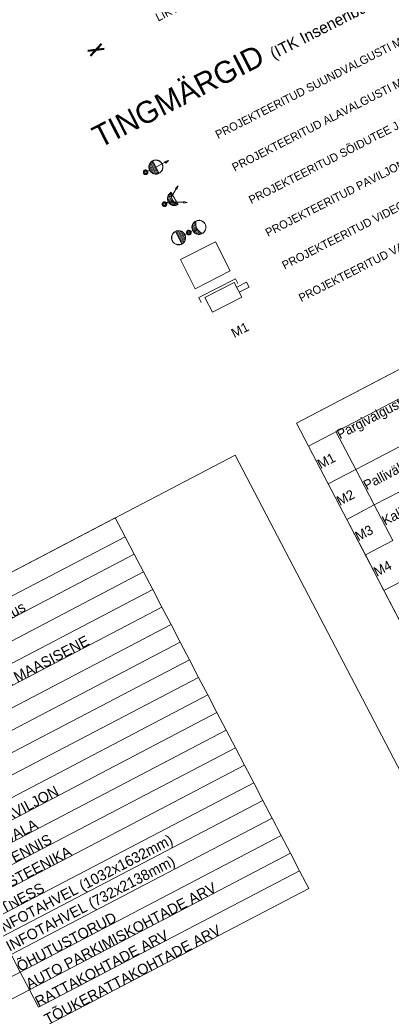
# Model space of a CAD drawing. Header units: metres. Extents: x 538891 to 1080079, y 6588829 to 13178720.
# Tile 620 of 656: x 540358 to 540399, y 6589163 to 6589270. Entities that reach past the tile are written whole.
import ezdxf

# ---------------------------------------------------------------- set-up
doc = ezdxf.new("R2010")
doc.units = ezdxf.units.M
doc.header["$LTSCALE"] = 0.4
for name, color, linetype in [('KINO_VORMISTUS', 7, 'Continuous'), ('TEED. LIIKLUS JA TEERAJATISED', 7, 'Continuous'), ('TEHNOVÕRGUD JA -RAJATISED', 7, 'Continuous')]:
    doc.layers.add(name, color=color, linetype=linetype)
doc.styles.add('HK Explorer Book', font='txt')
doc.styles.add('HK Explorer Light', font='txt')
doc.styles.add('HK Explorer Light (bold)', font='txt')
doc.styles.add('Swis721 Lt BT', font='swissl.ttf')

# ---------------------------------------------------------------- blocks, each defined once
blk = doc.blocks.new('RIST')
at = {"color": 12, "linetype": 'Continuous', "lineweight": 50, "true_color": 0xcc0000}
for p, q in [((-0.84, 0.32), (0.84, -0.32)), ((0.84, 0.32), (-0.84, -0.32))]:
    blk.add_line(p, q, dxfattribs=at)
blk = doc.blocks.new('DXF Point')
at = {"color": 7, "linetype": 'Continuous', "lineweight": 5}
blk.add_line((0, 0), (0, 0), dxfattribs=at)
blk = doc.blocks.new('ITK_VV-suund')
at = {"color": 1, "linetype": 'Continuous', "lineweight": 18, "true_color": 0xff0000}
for p, q in [((-2.41, 0), (-1.25, 0)), ((-1.25, 0.75), (-1.25, -0.75)), ((-1.04, 0.72), (-1.25, 0.72)), ((-0.8, 0.6), (-1.25, 0.6)), ((-0.67, 0.48), (-1.25, 0.48)), ((-0.59, 0.36), (-1.25, 0.36)), ((-0.54, 0.24), (-1.25, 0.24)), ((-0.51, 0.12), (-1.25, 0.12)), ((-0.5, 0), (-1.25, 0)), ((-0.5, 0), (0, 0)), ((-0.51, -0.12), (-1.25, -0.12)), ((-0.54, -0.24), (-1.25, -0.24)), ((-0.59, -0.36), (-1.25, -0.36)), ((-0.67, -0.48), (-1.25, -0.48)), ((-0.8, -0.6), (-1.25, -0.6)), ((-1.04, -0.72), (-1.25, -0.72))]:
    blk.add_line(p, q, dxfattribs=at)
at = {"color": 1, "linetype": 'Continuous', "lineweight": 18, "true_color": 0xff0000, "flags": 128}
for points in [[(-2.8, 0), (-2.41, 0.1), (-2.41, -0.1)], [(-0.48, 0), (-0.48, -0.08), (-0.49, -0.15), (-0.51, -0.22), (-0.54, -0.29), (-0.57, -0.36), (-0.61, -0.43), (-0.65, -0.49), (-0.71, -0.54), (-0.76, -0.6), (-0.82, -0.64), (-0.89, -0.68), (-0.96, -0.71), (-1.03, -0.74), (-1.1, -0.76), (-1.17, -0.77), (-1.25, -0.77), (-1.33, -0.77), (-1.4, -0.76), (-1.47, -0.74), (-1.54, -0.71), (-1.61, -0.68), (-1.68, -0.64), (-1.74, -0.6), (-1.79, -0.54), (-1.85, -0.49), (-1.89, -0.43), (-1.93, -0.36), (-1.96, -0.29), (-1.99, -0.22), (-2.01, -0.15), (-2.02, -0.08), (-2.02, 0), (-2.02, 0.08), (-2.01, 0.15), (-1.99, 0.22), (-1.96, 0.29), (-1.93, 0.36), (-1.89, 0.43), (-1.85, 0.49), (-1.79, 0.54), (-1.74, 0.6), (-1.68, 0.64), (-1.61, 0.68), (-1.54, 0.71), (-1.47, 0.74), (-1.4, 0.76), (-1.33, 0.77), (-1.25, 0.77), (-1.17, 0.77), (-1.1, 0.76), (-1.03, 0.74), (-0.96, 0.71), (-0.89, 0.68), (-0.82, 0.64), (-0.76, 0.6), (-0.71, 0.54), (-0.65, 0.49), (-0.61, 0.43), (-0.57, 0.36), (-0.54, 0.29), (-0.51, 0.22), (-0.49, 0.15), (-0.48, 0.08)], [(-0.5, 0), (-0.5, -0.07), (-0.51, -0.15), (-0.53, -0.22), (-0.56, -0.29), (-0.59, -0.35), (-0.63, -0.42), (-0.67, -0.48), (-0.72, -0.53), (-0.77, -0.58), (-0.83, -0.62), (-0.9, -0.66), (-0.96, -0.69), (-1.03, -0.72), (-1.1, -0.74), (-1.18, -0.75), (-1.25, -0.75), (-1.32, -0.75), (-1.4, -0.74), (-1.47, -0.72), (-1.54, -0.69), (-1.6, -0.66), (-1.67, -0.62), (-1.73, -0.58), (-1.78, -0.53), (-1.83, -0.48), (-1.87, -0.42), (-1.91, -0.35), (-1.94, -0.29), (-1.97, -0.22), (-1.99, -0.15), (-2, -0.07), (-2, 0), (-2, 0.07), (-1.99, 0.15), (-1.97, 0.22), (-1.94, 0.29), (-1.91, 0.35), (-1.87, 0.42), (-1.83, 0.48), (-1.78, 0.53), (-1.73, 0.58), (-1.67, 0.62), (-1.6, 0.66), (-1.54, 0.69), (-1.47, 0.72), (-1.4, 0.74), (-1.32, 0.75), (-1.25, 0.75), (-1.18, 0.75), (-1.1, 0.74), (-1.03, 0.72), (-0.96, 0.69), (-0.9, 0.66), (-0.83, 0.62), (-0.77, 0.58), (-0.72, 0.53), (-0.67, 0.48), (-0.63, 0.42), (-0.59, 0.35), (-0.56, 0.29), (-0.53, 0.22), (-0.51, 0.15), (-0.5, 0.07)], [(0.25, 0), (0.25, -0.02), (0.25, -0.05), (0.24, -0.07), (0.23, -0.1), (0.22, -0.12), (0.21, -0.14), (0.19, -0.16), (0.18, -0.18), (0.16, -0.19), (0.14, -0.21), (0.12, -0.22), (0.1, -0.23), (0.07, -0.24), (0.05, -0.25), (0.02, -0.25), (0, -0.25), (-0.02, -0.25), (-0.05, -0.25), (-0.07, -0.24), (-0.1, -0.23), (-0.12, -0.22), (-0.14, -0.21), (-0.16, -0.19), (-0.18, -0.18), (-0.19, -0.16), (-0.21, -0.14), (-0.22, -0.12), (-0.23, -0.1), (-0.24, -0.07), (-0.25, -0.05), (-0.25, -0.02), (-0.25, 0), (-0.25, 0.02), (-0.25, 0.05), (-0.24, 0.07), (-0.23, 0.1), (-0.22, 0.12), (-0.21, 0.14), (-0.19, 0.16), (-0.18, 0.18), (-0.16, 0.19), (-0.14, 0.21), (-0.12, 0.22), (-0.1, 0.23), (-0.07, 0.24), (-0.05, 0.25), (-0.02, 0.25), (0, 0.25), (0.02, 0.25), (0.05, 0.25), (0.07, 0.24), (0.1, 0.23), (0.12, 0.22), (0.14, 0.21), (0.16, 0.19), (0.18, 0.18), (0.19, 0.16), (0.21, 0.14), (0.22, 0.12), (0.23, 0.1), (0.24, 0.07), (0.25, 0.05), (0.25, 0.02)], [(0.15, 0), (0.15, -0.01), (0.15, -0.03), (0.14, -0.04), (0.14, -0.06), (0.13, -0.07), (0.12, -0.08), (0.12, -0.1), (0.11, -0.11), (0.1, -0.12), (0.08, -0.12), (0.07, -0.13), (0.06, -0.14), (0.04, -0.14), (0.03, -0.15), (0.01, -0.15), (0, -0.15), (-0.01, -0.15), (-0.03, -0.15), (-0.04, -0.14), (-0.06, -0.14), (-0.07, -0.13), (-0.08, -0.12), (-0.1, -0.12), (-0.11, -0.11), (-0.12, -0.1), (-0.12, -0.08), (-0.13, -0.07), (-0.14, -0.06), (-0.14, -0.04), (-0.15, -0.03), (-0.15, -0.01), (-0.15, 0), (-0.15, 0.01), (-0.15, 0.03), (-0.14, 0.04), (-0.14, 0.06), (-0.13, 0.07), (-0.12, 0.08), (-0.12, 0.1), (-0.11, 0.11), (-0.1, 0.12), (-0.08, 0.12), (-0.07, 0.13), (-0.06, 0.14), (-0.04, 0.14), (-0.03, 0.15), (-0.01, 0.15), (0, 0.15), (0.01, 0.15), (0.03, 0.15), (0.04, 0.14), (0.06, 0.14), (0.07, 0.13), (0.08, 0.12), (0.1, 0.12), (0.11, 0.11), (0.12, 0.1), (0.12, 0.08), (0.13, 0.07), (0.14, 0.06), (0.14, 0.04), (0.15, 0.03), (0.15, 0.01)]]:
    blk.add_lwpolyline(points, close=True, dxfattribs=at)
at = {"color": 1, "true_color": 0xff0000}
blk.add_blockref('DXF Point', (0, 0), dxfattribs=at)
at = {"color": 0, "flags": 1}
for tag in ['TUUP', 'KORGUS', 'JAOTUSKESKUS', 'FIIDER', 'E_ID', 'KAABEL', 'LISA1', 'LISA2', 'LISA3', 'VOIMSUS1', 'VALGUSTI1', 'KAABLI_PIKKUS', 'TANAV', 'JALAND']:
    blk.add_attdef(tag, (-2.8, -0.77), '', height=0.00018, dxfattribs=at)
blk = doc.blocks.new('ITK_VV-flood')
at = {"color": 1, "linetype": 'Continuous', "lineweight": 18, "true_color": 0xe90000}
for p, q in [((-1.94, 0.84), (-1.04, 0.33)), ((-1.27, 0.77), (-1.27, -0.77)), ((-1.25, 0.75), (-1.25, -0.75)), ((-1.04, 0.72), (-1.23, 0.72)), ((-0.8, 0.6), (-1.15, 0.6)), ((-0.67, 0.48), (-1.1, 0.48)), ((-0.59, 0.36), (-1.05, 0.36)), ((-0.54, 0.24), (-1.02, 0.24)), ((-0.51, 0.12), (-1.01, 0.12)), ((-0.5, 0), (-1, 0)), ((-0.5, 0), (0, 0)), ((-1.94, -0.84), (-1.04, -0.33)), ((-1.04, -0.72), (-1.23, -0.72)), ((-0.8, -0.6), (-1.15, -0.6)), ((-0.67, -0.48), (-1.1, -0.48)), ((-0.59, -0.36), (-1.05, -0.36)), ((-0.54, -0.24), (-1.02, -0.24)), ((-0.51, -0.12), (-1.01, -0.12))]:
    blk.add_line(p, q, dxfattribs=at)
at = {"color": 1, "linetype": 'Continuous', "lineweight": 18, "true_color": 0xe90000, "flags": 128}
for points in [[(-2.27, 1.04), (-1.89, 0.92), (-1.98, 0.76)], [(0.25, 0), (0.25, -0.02), (0.25, -0.05), (0.24, -0.07), (0.23, -0.1), (0.22, -0.12), (0.21, -0.14), (0.19, -0.16), (0.18, -0.18), (0.16, -0.19), (0.14, -0.21), (0.12, -0.22), (0.1, -0.23), (0.07, -0.24), (0.05, -0.25), (0.02, -0.25), (0, -0.25), (-0.02, -0.25), (-0.05, -0.25), (-0.07, -0.24), (-0.1, -0.23), (-0.12, -0.22), (-0.14, -0.21), (-0.16, -0.19), (-0.18, -0.18), (-0.19, -0.16), (-0.21, -0.14), (-0.22, -0.12), (-0.23, -0.1), (-0.24, -0.07), (-0.25, -0.05), (-0.25, -0.02), (-0.25, 0), (-0.25, 0.02), (-0.25, 0.05), (-0.24, 0.07), (-0.23, 0.1), (-0.22, 0.12), (-0.21, 0.14), (-0.19, 0.16), (-0.18, 0.18), (-0.16, 0.19), (-0.14, 0.21), (-0.12, 0.22), (-0.1, 0.23), (-0.07, 0.24), (-0.05, 0.25), (-0.02, 0.25), (0, 0.25), (0.02, 0.25), (0.05, 0.25), (0.07, 0.24), (0.1, 0.23), (0.12, 0.22), (0.14, 0.21), (0.16, 0.19), (0.18, 0.18), (0.19, 0.16), (0.21, 0.14), (0.22, 0.12), (0.23, 0.1), (0.24, 0.07), (0.25, 0.05), (0.25, 0.02)], [(0.15, 0), (0.15, -0.01), (0.15, -0.03), (0.14, -0.04), (0.14, -0.06), (0.13, -0.07), (0.12, -0.08), (0.12, -0.1), (0.11, -0.11), (0.1, -0.12), (0.08, -0.12), (0.07, -0.13), (0.06, -0.14), (0.04, -0.14), (0.03, -0.15), (0.01, -0.15), (0, -0.15), (-0.01, -0.15), (-0.03, -0.15), (-0.04, -0.14), (-0.06, -0.14), (-0.07, -0.13), (-0.08, -0.12), (-0.1, -0.12), (-0.11, -0.11), (-0.12, -0.1), (-0.12, -0.08), (-0.13, -0.07), (-0.14, -0.06), (-0.14, -0.04), (-0.15, -0.03), (-0.15, -0.01), (-0.15, 0), (-0.15, 0.01), (-0.15, 0.03), (-0.14, 0.04), (-0.14, 0.06), (-0.13, 0.07), (-0.12, 0.08), (-0.12, 0.1), (-0.11, 0.11), (-0.1, 0.12), (-0.08, 0.12), (-0.07, 0.13), (-0.06, 0.14), (-0.04, 0.14), (-0.03, 0.15), (-0.01, 0.15), (0, 0.15), (0.01, 0.15), (0.03, 0.15), (0.04, 0.14), (0.06, 0.14), (0.07, 0.13), (0.08, 0.12), (0.1, 0.12), (0.11, 0.11), (0.12, 0.1), (0.12, 0.08), (0.13, 0.07), (0.14, 0.06), (0.14, 0.04), (0.15, 0.03), (0.15, 0.01)], [(-2.27, -1.04), (-1.98, -0.76), (-1.89, -0.92)]]:
    blk.add_lwpolyline(points, close=True, dxfattribs=at)
for points in [[(-1.27, -0.77, 0.20229), (-0.71, -0.55, 0.20229), (-0.48, 0, 0.20229), (-0.71, 0.55, 0.20229), (-1.27, 0.77)], [(-1.25, -0.75, 0.414214), (-0.5, 0, 0.414214), (-1.25, 0.75)], [(-1.25, -0.75, 0.333146), (-1.25, 0.75)]]:
    blk.add_lwpolyline(points, format="xyb", dxfattribs=at)
at = {"color": 1, "true_color": 0xe90000}
blk.add_blockref('DXF Point', (0, 0), dxfattribs=at)
at = {"color": 0, "flags": 1}
for tag in ['TUUP', 'KORGUS', 'JAOTUSKESKUS', 'FIIDER', 'E_ID', 'KAABEL', 'LISA1', 'LISA2', 'LISA3', 'VOIMSUS1', 'VALGUSTI1', 'KAABLI_PIKKUS', 'TANAV', 'JALAND']:
    blk.add_attdef(tag, (-2.27, -1.04), '', height=0.00018, dxfattribs=at)
blk = doc.blocks.new('ITK_VV-sõidu-kergtee')
at = {"color": 1, "linetype": 'Continuous', "lineweight": 18, "true_color": 0xff0000}
for p, q in [((-1.04, 0.72), (-1.23, 0.72)), ((-0.8, 0.6), (-1.15, 0.6)), ((-0.67, 0.48), (-1.1, 0.48)), ((-0.59, 0.36), (-1.05, 0.36)), ((-0.54, 0.24), (-1.02, 0.24)), ((-0.51, 0.12), (-1.01, 0.12)), ((-0.5, 0), (-1, 0)), ((-0.5, 0), (0, 0)), ((0.5, 0), (0, 0)), ((0.51, 0.12), (1.25, 0.12)), ((0.54, 0.24), (1.25, 0.24)), ((0.59, 0.36), (1.25, 0.36)), ((0.67, 0.48), (1.25, 0.48)), ((0.8, 0.6), (1.25, 0.6)), ((1.04, 0.72), (1.25, 0.72)), ((1.25, -0.75), (1.25, 0.75)), ((-1.04, -0.72), (-1.23, -0.72)), ((-0.8, -0.6), (-1.15, -0.6)), ((-0.67, -0.48), (-1.1, -0.48)), ((-0.59, -0.36), (-1.05, -0.36)), ((-0.54, -0.24), (-1.02, -0.24)), ((-0.51, -0.12), (-1.01, -0.12)), ((0.5, 0), (1.25, 0)), ((0.51, -0.12), (1.25, -0.12)), ((0.54, -0.24), (1.25, -0.24)), ((0.59, -0.36), (1.25, -0.36)), ((0.67, -0.48), (1.25, -0.48)), ((0.8, -0.6), (1.25, -0.6)), ((1.04, -0.72), (1.25, -0.72))]:
    blk.add_line(p, q, dxfattribs=at)
at = {"color": 1, "linetype": 'Continuous', "lineweight": 18, "true_color": 0xff0000, "flags": 128}
for points in [[(-0.48, 0), (-0.48, -0.08), (-0.49, -0.15), (-0.51, -0.22), (-0.54, -0.29), (-0.57, -0.36), (-0.61, -0.43), (-0.65, -0.49), (-0.71, -0.54), (-0.76, -0.6), (-0.82, -0.64), (-0.89, -0.68), (-0.96, -0.71), (-1.03, -0.74), (-1.1, -0.76), (-1.17, -0.77), (-1.25, -0.77), (-1.33, -0.77), (-1.4, -0.76), (-1.47, -0.74), (-1.54, -0.71), (-1.61, -0.68), (-1.68, -0.64), (-1.74, -0.6), (-1.79, -0.54), (-1.85, -0.49), (-1.89, -0.43), (-1.93, -0.36), (-1.96, -0.29), (-1.99, -0.22), (-2.01, -0.15), (-2.02, -0.08), (-2.02, 0), (-2.02, 0.08), (-2.01, 0.15), (-1.99, 0.22), (-1.96, 0.29), (-1.93, 0.36), (-1.89, 0.43), (-1.85, 0.49), (-1.79, 0.54), (-1.74, 0.6), (-1.68, 0.64), (-1.61, 0.68), (-1.54, 0.71), (-1.47, 0.74), (-1.4, 0.76), (-1.33, 0.77), (-1.25, 0.77), (-1.17, 0.77), (-1.1, 0.76), (-1.03, 0.74), (-0.96, 0.71), (-0.89, 0.68), (-0.82, 0.64), (-0.76, 0.6), (-0.71, 0.54), (-0.65, 0.49), (-0.61, 0.43), (-0.57, 0.36), (-0.54, 0.29), (-0.51, 0.22), (-0.49, 0.15), (-0.48, 0.08)], [(-0.5, 0), (-0.5, -0.07), (-0.51, -0.15), (-0.53, -0.22), (-0.56, -0.29), (-0.59, -0.35), (-0.63, -0.42), (-0.67, -0.48), (-0.72, -0.53), (-0.77, -0.58), (-0.83, -0.62), (-0.9, -0.66), (-0.96, -0.69), (-1.03, -0.72), (-1.1, -0.74), (-1.18, -0.75), (-1.25, -0.75), (-1.32, -0.75), (-1.4, -0.74), (-1.47, -0.72), (-1.54, -0.69), (-1.6, -0.66), (-1.67, -0.62), (-1.73, -0.58), (-1.78, -0.53), (-1.83, -0.48), (-1.87, -0.42), (-1.91, -0.35), (-1.94, -0.29), (-1.97, -0.22), (-1.99, -0.15), (-2, -0.07), (-2, 0), (-2, 0.07), (-1.99, 0.15), (-1.97, 0.22), (-1.94, 0.29), (-1.91, 0.35), (-1.87, 0.42), (-1.83, 0.48), (-1.78, 0.53), (-1.73, 0.58), (-1.67, 0.62), (-1.6, 0.66), (-1.54, 0.69), (-1.47, 0.72), (-1.4, 0.74), (-1.32, 0.75), (-1.25, 0.75), (-1.18, 0.75), (-1.1, 0.74), (-1.03, 0.72), (-0.96, 0.69), (-0.9, 0.66), (-0.83, 0.62), (-0.77, 0.58), (-0.72, 0.53), (-0.67, 0.48), (-0.63, 0.42), (-0.59, 0.35), (-0.56, 0.29), (-0.53, 0.22), (-0.51, 0.15), (-0.5, 0.07)], [(0.25, 0), (0.25, -0.02), (0.25, -0.05), (0.24, -0.07), (0.23, -0.1), (0.22, -0.12), (0.21, -0.14), (0.19, -0.16), (0.18, -0.18), (0.16, -0.19), (0.14, -0.21), (0.12, -0.22), (0.1, -0.23), (0.07, -0.24), (0.05, -0.25), (0.02, -0.25), (0, -0.25), (-0.02, -0.25), (-0.05, -0.25), (-0.07, -0.24), (-0.1, -0.23), (-0.12, -0.22), (-0.14, -0.21), (-0.16, -0.19), (-0.18, -0.18), (-0.19, -0.16), (-0.21, -0.14), (-0.22, -0.12), (-0.23, -0.1), (-0.24, -0.07), (-0.25, -0.05), (-0.25, -0.02), (-0.25, 0), (-0.25, 0.02), (-0.25, 0.05), (-0.24, 0.07), (-0.23, 0.1), (-0.22, 0.12), (-0.21, 0.14), (-0.19, 0.16), (-0.18, 0.18), (-0.16, 0.19), (-0.14, 0.21), (-0.12, 0.22), (-0.1, 0.23), (-0.07, 0.24), (-0.05, 0.25), (-0.02, 0.25), (0, 0.25), (0.02, 0.25), (0.05, 0.25), (0.07, 0.24), (0.1, 0.23), (0.12, 0.22), (0.14, 0.21), (0.16, 0.19), (0.18, 0.18), (0.19, 0.16), (0.21, 0.14), (0.22, 0.12), (0.23, 0.1), (0.24, 0.07), (0.25, 0.05), (0.25, 0.02)], [(0.15, 0), (0.15, -0.01), (0.15, -0.03), (0.14, -0.04), (0.14, -0.06), (0.13, -0.07), (0.12, -0.08), (0.12, -0.1), (0.11, -0.11), (0.1, -0.12), (0.08, -0.12), (0.07, -0.13), (0.06, -0.14), (0.04, -0.14), (0.03, -0.15), (0.01, -0.15), (0, -0.15), (-0.01, -0.15), (-0.03, -0.15), (-0.04, -0.14), (-0.06, -0.14), (-0.07, -0.13), (-0.08, -0.12), (-0.1, -0.12), (-0.11, -0.11), (-0.12, -0.1), (-0.12, -0.08), (-0.13, -0.07), (-0.14, -0.06), (-0.14, -0.04), (-0.15, -0.03), (-0.15, -0.01), (-0.15, 0), (-0.15, 0.01), (-0.15, 0.03), (-0.14, 0.04), (-0.14, 0.06), (-0.13, 0.07), (-0.12, 0.08), (-0.12, 0.1), (-0.11, 0.11), (-0.1, 0.12), (-0.08, 0.12), (-0.07, 0.13), (-0.06, 0.14), (-0.04, 0.14), (-0.03, 0.15), (-0.01, 0.15), (0, 0.15), (0.01, 0.15), (0.03, 0.15), (0.04, 0.14), (0.06, 0.14), (0.07, 0.13), (0.08, 0.12), (0.1, 0.12), (0.11, 0.11), (0.12, 0.1), (0.12, 0.08), (0.13, 0.07), (0.14, 0.06), (0.14, 0.04), (0.15, 0.03), (0.15, 0.01)], [(2.02, 0), (2.02, -0.08), (2.01, -0.15), (1.99, -0.22), (1.96, -0.29), (1.93, -0.36), (1.89, -0.43), (1.85, -0.49), (1.79, -0.54), (1.74, -0.6), (1.68, -0.64), (1.61, -0.68), (1.54, -0.71), (1.47, -0.74), (1.4, -0.76), (1.33, -0.77), (1.25, -0.77), (1.17, -0.77), (1.1, -0.76), (1.03, -0.74), (0.96, -0.71), (0.89, -0.68), (0.82, -0.64), (0.76, -0.6), (0.71, -0.54), (0.65, -0.49), (0.61, -0.43), (0.57, -0.36), (0.54, -0.29), (0.51, -0.22), (0.49, -0.15), (0.48, -0.08), (0.48, 0), (0.48, 0.08), (0.49, 0.15), (0.51, 0.22), (0.54, 0.29), (0.57, 0.36), (0.61, 0.43), (0.65, 0.49), (0.71, 0.54), (0.76, 0.6), (0.82, 0.64), (0.89, 0.68), (0.96, 0.71), (1.03, 0.74), (1.1, 0.76), (1.17, 0.77), (1.25, 0.77), (1.33, 0.77), (1.4, 0.76), (1.47, 0.74), (1.54, 0.71), (1.61, 0.68), (1.68, 0.64), (1.74, 0.6), (1.79, 0.54), (1.85, 0.49), (1.89, 0.43), (1.93, 0.36), (1.96, 0.29), (1.99, 0.22), (2.01, 0.15), (2.02, 0.08)], [(2, 0), (2, -0.07), (1.99, -0.15), (1.97, -0.22), (1.94, -0.29), (1.91, -0.35), (1.87, -0.42), (1.83, -0.48), (1.78, -0.53), (1.73, -0.58), (1.67, -0.62), (1.6, -0.66), (1.54, -0.69), (1.47, -0.72), (1.4, -0.74), (1.32, -0.75), (1.25, -0.75), (1.18, -0.75), (1.1, -0.74), (1.03, -0.72), (0.96, -0.69), (0.9, -0.66), (0.83, -0.62), (0.77, -0.58), (0.72, -0.53), (0.67, -0.48), (0.63, -0.42), (0.59, -0.35), (0.56, -0.29), (0.53, -0.22), (0.51, -0.15), (0.5, -0.07), (0.5, 0), (0.5, 0.07), (0.51, 0.15), (0.53, 0.22), (0.56, 0.29), (0.59, 0.35), (0.63, 0.42), (0.67, 0.48), (0.72, 0.53), (0.77, 0.58), (0.83, 0.62), (0.9, 0.66), (0.96, 0.69), (1.03, 0.72), (1.1, 0.74), (1.18, 0.75), (1.25, 0.75), (1.32, 0.75), (1.4, 0.74), (1.47, 0.72), (1.54, 0.69), (1.6, 0.66), (1.67, 0.62), (1.73, 0.58), (1.78, 0.53), (1.83, 0.48), (1.87, 0.42), (1.91, 0.35), (1.94, 0.29), (1.97, 0.22), (1.99, 0.15), (2, 0.07)]]:
    blk.add_lwpolyline(points, close=True, dxfattribs=at)
blk.add_lwpolyline([(-1.25, -0.75, 0.333146), (-1.25, 0.75)], format="xyb", dxfattribs=at)
at = {"color": 1, "true_color": 0xff0000}
blk.add_blockref('DXF Point', (0, 0), dxfattribs=at)
at = {"color": 0, "flags": 1}
for tag in ['JALAND', 'TANAV', 'KAABLI_PIKKUS', 'VALGUSTI1', 'VOIMSUS1', 'LISA3', 'LISA2', 'LISA1', 'KAABEL', 'E_ID', 'FIIDER', 'JAOTUSKESKUS', 'KORGUS', 'TUUP']:
    blk.add_attdef(tag, (-2.02, -0.77), '', height=0.00018, dxfattribs=at)
blk = doc.blocks.new('Worksheet Data')
at = {"color": 7, "linetype": 'Continuous', "lineweight": 13}
for p, q in [((540373.48, 6589261.49), (540445.73, 6589261.49)), ((540373.48, 6589261.49), (540373.48, 6589258.67)), ((540373.48, 6589258.67), (540445.73, 6589258.67)), ((540373.48, 6589258.67), (540373.48, 6589254.01)), ((540376.87, 6589258.67), (540376.87, 6589254.01)), ((540373.48, 6589254.01), (540376.87, 6589254.01)), ((540373.48, 6589254.01), (540373.48, 6589249.64)), ((540376.87, 6589254.01), (540445.73, 6589254.01)), ((540376.87, 6589254.01), (540376.87, 6589249.64)), ((540373.48, 6589249.64), (540376.87, 6589249.64)), ((540373.48, 6589249.64), (540373.48, 6589245.26)), ((540376.87, 6589249.64), (540445.73, 6589249.64)), ((540376.87, 6589249.64), (540376.87, 6589245.26)), ((540373.48, 6589245.26), (540376.87, 6589245.26)), ((540373.48, 6589245.26), (540373.48, 6589240.89)), ((540373.48, 6589240.89), (540376.87, 6589240.89)), ((540373.48, 6589240.89), (540373.48, 6589236.51))]:
    blk.add_line(p, q, dxfattribs=at)
at = {"color": 7, "linetype": 'Continuous', "lineweight": 13, "flags": 128}
blk.add_lwpolyline([(540373.48, 6589261.49), (540455.15, 6589261.49), (540455.15, 6589194.71), (540373.48, 6589194.71)], close=True, dxfattribs=at)
at = {"layer": 'TEHNOVÕRGUD JA -RAJATISED', "color": 7, "linetype": 'Continuous', "lineweight": 13}
for p, q in [((540373.48, 6589261.49), (540445.73, 6589261.49)), ((540373.48, 6589261.49), (540373.48, 6589258.67)), ((540373.48, 6589258.67), (540445.73, 6589258.67)), ((540373.48, 6589258.67), (540373.48, 6589254.01)), ((540376.87, 6589258.67), (540376.87, 6589254.01)), ((540373.48, 6589254.01), (540376.87, 6589254.01)), ((540373.48, 6589254.01), (540373.48, 6589249.64)), ((540376.87, 6589254.01), (540445.73, 6589254.01)), ((540376.87, 6589254.01), (540376.87, 6589249.64)), ((540373.48, 6589249.64), (540376.87, 6589249.64)), ((540373.48, 6589249.64), (540373.48, 6589245.26)), ((540376.87, 6589249.64), (540445.73, 6589249.64)), ((540376.87, 6589249.64), (540376.87, 6589245.26)), ((540373.48, 6589245.26), (540376.87, 6589245.26)), ((540373.48, 6589245.26), (540373.48, 6589240.89)), ((540373.48, 6589240.89), (540376.87, 6589240.89)), ((540373.48, 6589240.89), (540373.48, 6589236.51))]:
    blk.add_line(p, q, dxfattribs=at)
at = {"layer": 'TEHNOVÕRGUD JA -RAJATISED', "color": 7, "linetype": 'Continuous', "lineweight": 13, "flags": 128}
blk.add_lwpolyline([(540373.48, 6589261.49), (540455.15, 6589261.49), (540455.15, 6589194.71), (540373.48, 6589194.71)], close=True, dxfattribs=at)
at = {"color": 7, "attachment_point": 4, "line_spacing_factor": 0.991394, "style": 'HK Explorer Light'}
for s, insert, char_height, width in [('Pargivalgusti. Mastivalgusti suunatav, MEYER MONOSPOT 3. DALI. GREY (8903256189). Posti kõrgus 4m.\\P^J ', (540376.87, 6589256.34), 1.0547, 68.8608), ('M1', (540373.48, 6589256.34), 1.055, 3.3853), ('M2', (540373.48, 6589251.82), 1.055, 3.3853), ('Palliväljak. Mastvalgusti suunatav, Ledlucky FK-VX300-S30N-HP (DALI). Posti kõrgus 8m.', (540376.87, 6589251.82), 1.0547, 68.8608), ('Kalisteenika. Mastvalgusti suunatav, Ledlucky FK-VX300-S30N-HP (DALI). Posti kõrgus 6m.', (540376.87, 6589247.45), 1.0547, 68.8608), ('M3', (540373.48, 6589247.45), 1.055, 3.3853), ('M4', (540373.48, 6589243.08), 1.055, 3.3853)]:
    blk.add_mtext(s, dxfattribs=dict(at, insert=insert, char_height=char_height, width=width))
at = {"layer": 'TEHNOVÕRGUD JA -RAJATISED', "color": 7, "attachment_point": 4, "line_spacing_factor": 0.991394, "style": 'HK Explorer Light'}
for s, insert, char_height, width in [('Pargivalgusti. Mastivalgusti suunatav, MEYER MONOSPOT 3. DALI. GREY (8903256189). Posti kõrgus 4m.\\P^J ', (540376.87, 6589256.34), 1.0547, 68.8608), ('M1', (540373.48, 6589256.34), 1.055, 3.3853), ('M2', (540373.48, 6589251.82), 1.055, 3.3853), ('Palliväljak. Mastvalgusti suunatav, Ledlucky FK-VX300-S30N-HP (DALI). Posti kõrgus 8m.', (540376.87, 6589251.82), 1.0547, 68.8608), ('Kalisteenika. Mastvalgusti suunatav, Ledlucky FK-VX300-S30N-HP (DALI). Posti kõrgus 6m.', (540376.87, 6589247.45), 1.0547, 68.8608), ('M3', (540373.48, 6589247.45), 1.055, 3.3853), ('M4', (540373.48, 6589243.08), 1.055, 3.3853)]:
    blk.add_mtext(s, dxfattribs=dict(at, insert=insert, char_height=char_height, width=width))
blk = doc.blocks.new('Worksheet Data-1')
at = {"color": 7, "linetype": 'Continuous', "lineweight": 18}
for p, q in [((493224.964, 6015050.048), (493274.918, 6015050.048)), ((493274.918, 6015050.048), (493274.918, 6015047.931)), ((493224.964, 6015047.931), (493274.918, 6015047.931)), ((493274.918, 6015047.931), (493274.918, 6015045.956)), ((493245.567, 6015045.956), (493274.918, 6015045.956)), ((493274.918, 6015045.956), (493274.918, 6015043.98)), ((493245.567, 6015043.98), (493274.918, 6015043.98)), ((493274.918, 6015043.98), (493274.918, 6015042.005)), ((493245.567, 6015042.005), (493274.918, 6015042.005)), ((493274.918, 6015042.005), (493274.918, 6015040.029)), ((493245.567, 6015040.029), (493274.918, 6015040.029)), ((493274.918, 6015040.029), (493274.918, 6015038.054)), ((493245.567, 6015038.054), (493274.918, 6015038.054)), ((493274.918, 6015038.054), (493274.918, 6015036.078)), ((493245.567, 6015036.078), (493274.918, 6015036.078)), ((493274.918, 6015036.078), (493274.918, 6015034.103)), ((493245.567, 6015034.103), (493274.918, 6015034.103)), ((493274.918, 6015034.103), (493274.918, 6015032.127)), ((493245.567, 6015032.127), (493274.918, 6015032.127)), ((493274.918, 6015032.127), (493274.918, 6015030.151)), ((493245.567, 6015030.151), (493274.918, 6015030.151)), ((493274.918, 6015030.151), (493274.918, 6015028.176)), ((493245.567, 6015028.176), (493274.918, 6015028.176)), ((493274.918, 6015028.176), (493274.918, 6015026.2)), ((493245.567, 6015026.2), (493274.918, 6015026.2)), ((493274.918, 6015026.2), (493274.918, 6015024.225)), ((493245.567, 6015024.225), (493274.918, 6015024.225)), ((493274.918, 6015024.225), (493274.918, 6015022.249)), ((493245.567, 6015022.249), (493274.918, 6015022.249)), ((493274.918, 6015022.249), (493274.918, 6015020.274)), ((493245.567, 6015020.274), (493274.918, 6015020.274)), ((493274.918, 6015020.274), (493274.918, 6015018.298)), ((493245.567, 6015018.298), (493274.918, 6015018.298)), ((493274.918, 6015018.298), (493274.918, 6015016.323)), ((493245.567, 6015016.323), (493274.918, 6015016.323)), ((493245.567, 6015016.323), (493245.567, 6015014.347)), ((493274.918, 6015016.323), (493274.918, 6015014.347)), ((493224.964, 6015014.347), (493245.567, 6015014.347)), ((493245.567, 6015014.347), (493274.918, 6015014.347)), ((493245.567, 6015014.347), (493245.567, 6015012.371)), ((493274.918, 6015014.347), (493274.918, 6015012.371)), ((493224.964, 6015012.371), (493245.567, 6015012.371)), ((493245.567, 6015012.371), (493274.918, 6015012.371)), ((493245.567, 6015012.371), (493245.567, 6015010.396)), ((493274.918, 6015012.371), (493274.918, 6015010.396)), ((493245.567, 6015010.396), (493274.918, 6015010.396)), ((493274.918, 6015010.396), (493274.918, 6015008.42)), ((493245.567, 6015008.42), (493274.918, 6015008.42))]:
    blk.add_line(p, q, dxfattribs=at)
at = {"color": 7, "linetype": 'Continuous', "lineweight": 18, "flags": 128}
blk.add_lwpolyline([(493224.964, 6015050.048), (493288.382, 6015050.048), (493288.382, 6014990.261), (493224.964, 6014990.261)], close=True, dxfattribs=at)
at = {"layer": 'KINO_VORMISTUS', "color": 7, "linetype": 'Continuous', "lineweight": 18}
for p, q in [((493224.964, 6015050.048), (493274.918, 6015050.048)), ((493274.918, 6015050.048), (493274.918, 6015047.931)), ((493224.964, 6015047.931), (493274.918, 6015047.931)), ((493274.918, 6015047.931), (493274.918, 6015045.956)), ((493245.567, 6015045.956), (493274.918, 6015045.956)), ((493274.918, 6015045.956), (493274.918, 6015043.98)), ((493245.567, 6015043.98), (493274.918, 6015043.98)), ((493274.918, 6015043.98), (493274.918, 6015042.005)), ((493245.567, 6015042.005), (493274.918, 6015042.005)), ((493274.918, 6015042.005), (493274.918, 6015040.029)), ((493245.567, 6015040.029), (493274.918, 6015040.029)), ((493274.918, 6015040.029), (493274.918, 6015038.054)), ((493245.567, 6015038.054), (493274.918, 6015038.054)), ((493274.918, 6015038.054), (493274.918, 6015036.078)), ((493245.567, 6015036.078), (493274.918, 6015036.078)), ((493274.918, 6015036.078), (493274.918, 6015034.103)), ((493245.567, 6015034.103), (493274.918, 6015034.103)), ((493274.918, 6015034.103), (493274.918, 6015032.127)), ((493245.567, 6015032.127), (493274.918, 6015032.127)), ((493274.918, 6015032.127), (493274.918, 6015030.151)), ((493245.567, 6015030.151), (493274.918, 6015030.151)), ((493274.918, 6015030.151), (493274.918, 6015028.176)), ((493245.567, 6015028.176), (493274.918, 6015028.176)), ((493274.918, 6015028.176), (493274.918, 6015026.2)), ((493245.567, 6015026.2), (493274.918, 6015026.2)), ((493274.918, 6015026.2), (493274.918, 6015024.225)), ((493245.567, 6015024.225), (493274.918, 6015024.225)), ((493274.918, 6015024.225), (493274.918, 6015022.249)), ((493245.567, 6015022.249), (493274.918, 6015022.249)), ((493274.918, 6015022.249), (493274.918, 6015020.274)), ((493245.567, 6015020.274), (493274.918, 6015020.274)), ((493274.918, 6015020.274), (493274.918, 6015018.298)), ((493245.567, 6015018.298), (493274.918, 6015018.298)), ((493274.918, 6015018.298), (493274.918, 6015016.323)), ((493245.567, 6015016.323), (493274.918, 6015016.323)), ((493245.567, 6015016.323), (493245.567, 6015014.347)), ((493274.918, 6015016.323), (493274.918, 6015014.347)), ((493224.964, 6015014.347), (493245.567, 6015014.347)), ((493245.567, 6015014.347), (493274.918, 6015014.347)), ((493245.567, 6015014.347), (493245.567, 6015012.371)), ((493274.918, 6015014.347), (493274.918, 6015012.371)), ((493224.964, 6015012.371), (493245.567, 6015012.371)), ((493245.567, 6015012.371), (493274.918, 6015012.371)), ((493245.567, 6015012.371), (493245.567, 6015010.396)), ((493274.918, 6015012.371), (493274.918, 6015010.396)), ((493245.567, 6015010.396), (493274.918, 6015010.396)), ((493274.918, 6015010.396), (493274.918, 6015008.42)), ((493245.567, 6015008.42), (493274.918, 6015008.42))]:
    blk.add_line(p, q, dxfattribs=at)
at = {"layer": 'KINO_VORMISTUS', "color": 7, "linetype": 'Continuous', "lineweight": 18, "flags": 128}
blk.add_lwpolyline([(493224.964, 6015050.048), (493288.382, 6015050.048), (493288.382, 6014990.261), (493224.964, 6014990.261)], close=True, dxfattribs=at)
at = {"color": 7, "line_spacing_factor": 0.991394}
for s, insert, char_height, attachment_point, style in [('Nimetus', (493260.242, 6015045.956), 1.0547, 8, 'HK Explorer Light (bold)'), ('PRÜGIKONTEINER MAASISENE', (493245.567, 6015040.029), 1.05466, 7, 'HK Explorer Light'), ('PUHKEPAVILJON', (493245.567, 6015028.176), 1.05466, 7, 'HK Explorer Light'), ('PIKNIKUALA', (493245.567, 6015026.201), 1.0547, 7, 'HK Explorer Light'), ('LAUATENNIS', (493245.567, 6015024.225), 1.0547, 7, 'HK Explorer Light'), ('KALISTEENIKA', (493245.567, 6015022.249), 1.05466, 7, 'HK Explorer Light'), ('FITNESS', (493245.567, 6015020.274), 1.0547, 7, 'HK Explorer Light'), ('INFOTAHVEL (1032x1632mm)', (493245.567, 6015018.298), 1.05466, 7, 'HK Explorer Light'), ('INFOTAHVEL (732x2138mm)', (493245.567, 6015016.323), 1.05466, 7, 'HK Explorer Light'), ('ÕHUTUSTORUD', (493245.567, 6015014.347), 1.05466, 7, 'HK Explorer Light'), ('AUTO PARKIMISKOHTADE ARV', (493245.567, 6015012.372), 1.05466, 7, 'HK Explorer Light'), ('RATTAKOHTADE ARV', (493245.567, 6015010.396), 1.05466, 7, 'HK Explorer Light'), ('TÕUKERATTAKOHTADE ARV', (493245.567, 6015008.421), 1.05466, 7, 'HK Explorer Light')]:
    blk.add_mtext(s, dxfattribs=dict(at, insert=insert, char_height=char_height, attachment_point=attachment_point, style=style))
at = {"layer": 'KINO_VORMISTUS', "color": 7, "line_spacing_factor": 0.991394}
for s, insert, char_height, attachment_point, style in [('Nimetus', (493260.242, 6015045.956), 1.0547, 8, 'HK Explorer Light (bold)'), ('PRÜGIKONTEINER MAASISENE', (493245.567, 6015040.029), 1.05466, 7, 'HK Explorer Light'), ('PUHKEPAVILJON', (493245.567, 6015028.176), 1.05466, 7, 'HK Explorer Light'), ('PIKNIKUALA', (493245.567, 6015026.201), 1.0547, 7, 'HK Explorer Light'), ('LAUATENNIS', (493245.567, 6015024.225), 1.0547, 7, 'HK Explorer Light'), ('KALISTEENIKA', (493245.567, 6015022.249), 1.05466, 7, 'HK Explorer Light'), ('FITNESS', (493245.567, 6015020.274), 1.0547, 7, 'HK Explorer Light'), ('INFOTAHVEL (1032x1632mm)', (493245.567, 6015018.298), 1.05466, 7, 'HK Explorer Light'), ('INFOTAHVEL (732x2138mm)', (493245.567, 6015016.323), 1.05466, 7, 'HK Explorer Light'), ('ÕHUTUSTORUD', (493245.567, 6015014.347), 1.05466, 7, 'HK Explorer Light'), ('AUTO PARKIMISKOHTADE ARV', (493245.567, 6015012.372), 1.05466, 7, 'HK Explorer Light'), ('RATTAKOHTADE ARV', (493245.567, 6015010.396), 1.05466, 7, 'HK Explorer Light'), ('TÕUKERATTAKOHTADE ARV', (493245.567, 6015008.421), 1.05466, 7, 'HK Explorer Light')]:
    blk.add_mtext(s, dxfattribs=dict(at, insert=insert, char_height=char_height, attachment_point=attachment_point, style=style))

msp = doc.modelspace()

# ---------------------------------------------------------------- linework, layer by layer
at = {"layer": 'TEHNOVÕRGUD JA -RAJATISED', "color": 7, "linetype": 'Continuous', "lineweight": 13}
for p, q in [((540377.9546, 6589240.0798), (540381.9627, 6589242.1255)), ((540381.9627, 6589242.1255), (540382.2354, 6589241.5911)), ((540382.1046, 6589241.1875), (540383.1734, 6589241.7331)), ((540383.1734, 6589241.7331), (540383.4462, 6589241.1987)), ((540383.4462, 6589241.1987), (540382.3774, 6589240.6531)), ((540378.2273, 6589239.5454), (540377.9546, 6589240.0798))]:
    msp.add_line(p, q, dxfattribs=at)
at = {"layer": 'TEHNOVÕRGUD JA -RAJATISED', "color": 20, "linetype": 'Continuous', "lineweight": 18, "true_color": 0xff3f00, "flags": 128}
msp.add_lwpolyline([(540377.5812, 6589241.0357), (540375.9625, 6589244.2205), (540379.7814, 6589246.1615), (540381.4001, 6589242.9767)], close=True, dxfattribs=at)
at = {"layer": 'TEHNOVÕRGUD JA -RAJATISED', "color": 7, "linetype": 'Continuous', "lineweight": 13, "flags": 128}
msp.add_lwpolyline([(540378.6254, 6589240.0854), (540381.8319, 6589241.7219), (540382.6502, 6589240.1187), (540379.4437, 6589238.4821)], close=True, dxfattribs=at)

# ---------------------------------------------------------------- block references
at = {"layer": 'KINO_VORMISTUS', "color": 7, "xscale": 1.095457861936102, "yscale": 1.095457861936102, "zscale": 1.095457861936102, "rotation": 27.60154873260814}
msp.add_blockref('Worksheet Data-1', (3114428.7384, 499535.4495), dxfattribs=at)
at = {"layer": 'TEED. LIIKLUS JA TEERAJATISED', "color": 1, "true_color": 0xff0000, "rotation": 27.03983038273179}
msp.add_blockref('RIST', (540366.743, 6589267.0984), dxfattribs=at)
at = {"layer": 'TEHNOVÕRGUD JA -RAJATISED', "color": 7, "rotation": 27.60154873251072}
msp.add_blockref('Worksheet Data', (3114451.0454, 499515.9391), dxfattribs=at)
at = {"layer": 'TEHNOVÕRGUD JA -RAJATISED', "color": 20, "true_color": 0xff3f00}
for name, p, rotation in [('ITK_VV-suund', (540372.1589, 6589253.7377), 207.052838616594), ('ITK_VV-flood', (540374.2167, 6589250.2569), 209.1053184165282)]:
    msp.add_blockref(name, p, dxfattribs=dict(at, rotation=rotation))
at = {"layer": 'TEHNOVÕRGUD JA -RAJATISED', "color": 1, "true_color": 0xff0000, "rotation": 207.0398303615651}
msp.add_blockref('ITK_VV-sõidu-kergtee', (540376.8673, 6589247.1594), dxfattribs=at)

# ---------------------------------------------------------------- texts
at = {"layer": 'KINO_VORMISTUS', "color": 7, "attachment_point": 1, "rotation": 27.03983}
for s, insert, char_height, line_spacing_factor, style in [('TINGMÄRGID {\\H0.5292x;(ITK Inseneribüroo OÜ töö nr. PRG)}', (540366.0618, 6589258.4794), 2.391667, 0.975274, 'HK Explorer Book'), ('LIKVIDEERITAV OBJEKT', (540373.1198, 6589270.9626), 0.896875, 0.991394, 'HK Explorer Light'), ('PROJEKTEERITUD SUUNDVALGUSTI MASTIL', (540379.649, 6589258.1704), 0.896875, 0.991394, 'HK Explorer Light'), ('PROJEKTEERITUD SÕIDUTEE JA KERGLIIKLUSTEE VALGUSTI MASTIL', (540383.2858, 6589251.0449), 0.896875, 0.991394, 'HK Explorer Light'), ('PROJEKTEERITUD ALAVALGUSTI MASTIL', (540381.4674, 6589254.6077), 0.896875, 0.991394, 'HK Explorer Light'), ('PROJEKTEERITUD PAVILJONIDE RAAMI VALGUS', (540385.1043, 6589247.4821), 0.896875, 0.991394, 'HK Explorer Light'), ('PROJEKTEERITUD VALGUSTI TÜÜBI TÄHIS VT. TABEL', (540388.7412, 6589240.3566), 0.896875, 0.991394, 'HK Explorer Light'), ('PROJEKTEERITUD VIDEOKAAMERA', (540386.9227, 6589243.9194), 0.896875, 0.991394, 'HK Explorer Light')]:
    msp.add_mtext(s, dxfattribs=dict(at, insert=insert, char_height=char_height, line_spacing_factor=line_spacing_factor, style=style))
at = {"layer": 'TEHNOVÕRGUD JA -RAJATISED', "color": 7, "insert": (540382.2301, 6589236.9822), "char_height": 1, "attachment_point": 2, "rotation": 27.03983, "line_spacing_factor": 0.25, "style": 'Swis721 Lt BT'}
msp.add_mtext('M1', dxfattribs=at)

doc.saveas('drawing.dxf')
